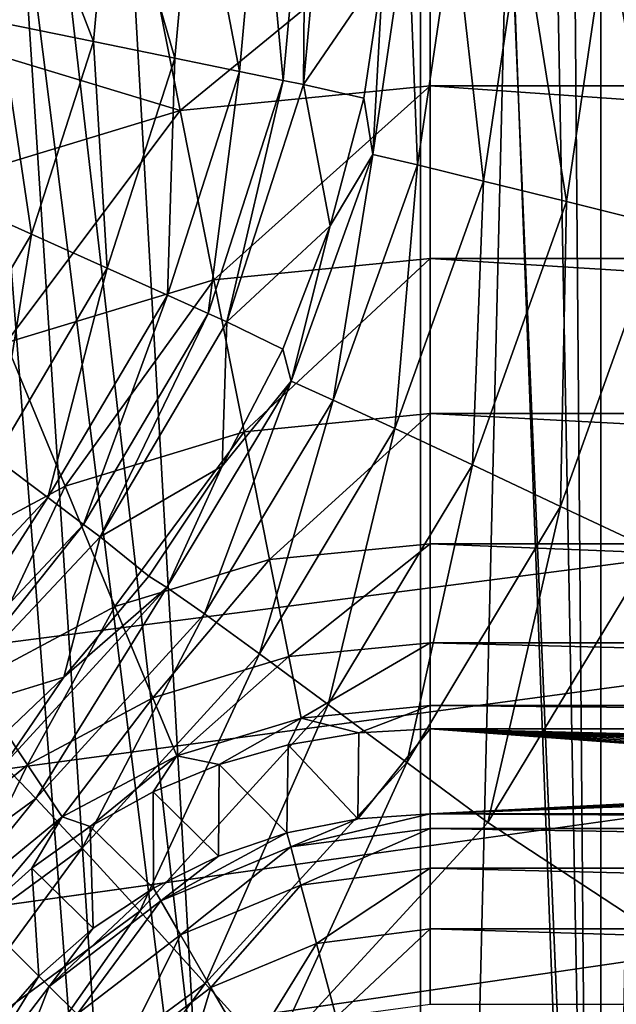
# Model space of a CAD drawing. Header units: metres. Extents: x -105 to 105, y -117 to 62.
# Tile 290 of 382: x -6 to -3.82, y 4.52 to 8.11. Entities that reach past the tile are written whole.
import ezdxf

# ---------------------------------------------------------------- set-up
doc = ezdxf.new("R2010")
doc.units = ezdxf.units.M
doc.layers.add('solid_509432_AD150_SW0001', color=7, linetype='CONTINUOUS')
doc.layers.add('solid_509432_AD150_SW0001_01', color=7, linetype='CONTINUOUS')

msp = doc.modelspace()

# ---------------------------------------------------------------- linework, layer by layer
at = {"layer": 'solid_509432_AD150_SW0001'}
for points in [[(90, 18.299999, -16.299999), (-53, -0.25, -16.299999), (-90, -0.25, -16.299999)], [(-90, 18.299999, -16.299999), (90, 18.299999, -16.299999), (-90, -0.25, -16.299999)], [(-56.523369, 17.273149, -13.4), (-4.535146, -0.11237, -13.4), (-4.535146, 17.273149, -13.4)], [(-56.523369, 17.273149, -13.4), (-20.115334, -0.11237, -13.4), (-4.535146, -0.11237, -13.4)], [(-3.878526, -0.11237, -13.32726), (-4.535146, 17.273149, -13.4), (-4.535146, -0.11237, -13.4)], [(-3.878526, -0.11237, -13.32726), (-4.205353, 17.273149, -13.381818), (-4.535146, 17.273149, -13.4)], [(-3.878526, -0.11237, -13.32726), (-3.879204, 17.273149, -13.327412), (-4.205353, 17.273149, -13.381818)], [(-3.878526, -0.11237, -13.32726), (-3.560772, 17.273149, -13.237357), (-3.879204, 17.273149, -13.327412)], [(-3.878526, -0.11237, -13.32726), (-3.253748, -0.11237, -13.112567), (-3.560772, 17.273149, -13.237357)], [(-3, -6.3, 3.6), (-1.356257, 16.4984, 3.6), (-4.037329, 16.087421, 3.6)], [(-4.506017, -3.172695, 3.6), (-4.037329, 16.087421, 3.6), (-6.625394, 15.27488, 3.6)], [(-4.506017, -3.172695, 3.6), (-3.872695, -3.806017, 3.6), (-4.037329, 16.087421, 3.6)], [(-3.100297, -5.409883, 3.6), (-3, -6.3, 3.6), (-4.037329, 16.087421, 3.6)], [(-3.396117, -4.564479, 3.6), (-3.100297, -5.409883, 3.6), (-4.037329, 16.087421, 3.6)], [(-3.872695, -3.806017, 3.6), (-3.396117, -4.564479, 3.6), (-4.037329, 16.087421, 3.6)], [(-4.506017, -3.172695, 3.6), (-6.625394, 15.27488, 3.6), (-6, 8.7, 3.6)], [(-6.066801, 8.101111, -3.604213), (-6.006864, 8.75879, -3.604213), (-5.726844, 8.0317, -3.468759)], [(-6.006864, 8.75879, -3.604213), (-5.659959, 8.765604, -3.468759), (-5.726844, 8.0317, -3.468759)], [(-5.726844, 8.0317, -3.468759), (-5.659959, 8.765604, -3.468759), (-5.430068, 7.971106, -3.25199)], [(-5.659959, 8.765604, -3.468759), (-5.357119, 8.771552, -3.25199), (-5.430068, 7.971106, -3.25199)], [(-5.430068, 7.971106, -3.25199), (-5.357119, 8.771552, -3.25199), (-5.194773, 7.923064, -2.967271)], [(-5.357119, 8.771552, -3.25199), (-5.117016, 8.776268, -2.967271), (-5.194773, 7.923064, -2.967271)], [(-5.194773, 7.923064, -2.967271), (-5.117016, 8.776268, -2.967271), (-5.035467, 7.890538, -2.632159)], [(-5.117016, 8.776268, -2.967271), (-4.954455, 8.779461, -2.632159), (-5.035467, 7.890538, -2.632159)], [(-5.035467, 7.890538, -2.632159), (-4.954455, 8.779461, -2.632159), (-4.962002, 7.875538, -2.267689)], [(-4.962002, 7.875538, -2.267689), (-4.879488, 8.780933, -2.267689), (-4.671389, 8.301049, 0.599478)], [(-4.954455, 8.779461, -2.632159), (-4.879488, 8.780933, -2.267689), (-4.962002, 7.875538, -2.267689)], [(-5.26448, -2.696117, 3.6), (-6, 8.7, 3.6), (-6.087182, 7.982027, 3.6)], [(-5.26448, -2.696117, 3.6), (-4.506017, -3.172695, 3.6), (-6, 8.7, 3.6)], [(-5.411144, 7.78063, 68.807167), (-5.538317, 8.425224, 68.879997), (-4.5, 8.52739, 68.879997)], [(-5.411144, 7.78063, 68.807167), (-4.5, 8.52739, 68.879997), (-4.5, 7.870369, 68.807167)], [(-4.709295, 7.620893, 0.974111), (-4.671389, 8.301049, 0.599478), (-4.581006, 8.489695, 0.969664)], [(-4.709295, 7.620893, 0.974111), (-4.581006, 8.489695, 0.969664), (-4.546173, 7.582099, 1.313967)], [(-4.581006, 8.489695, 0.969664), (-4.413518, 8.482145, 1.309531), (-4.546173, 7.582099, 1.313967)], [(-4.546173, 7.582099, 1.313967), (-4.413518, 8.482145, 1.309531), (-4.305717, 7.523505, 1.600959)], [(-4.413518, 8.482145, 1.309531), (-4.166295, 8.470736, 1.596532), (-4.305717, 7.523505, 1.600959)], [(-4.305717, 7.523505, 1.600959), (-4.166295, 8.470736, 1.596532), (-4.003275, 7.448849, 1.816766)], [(-4.166295, 8.470736, 1.596532), (-3.855116, 8.456193, 1.812347), (-4.003275, 7.448849, 1.816766)], [(-4.003275, 7.448849, 1.816766), (-3.855116, 8.456193, 1.812347), (-3.658154, 7.362898, 1.947614)], [(-3.855116, 8.456193, 1.812347), (-3.499846, 8.439445, 1.9432), (-3.658154, 7.362898, 1.947614)], [(-5.411144, 7.78063, 68.807167), (-6.538026, 8.122147, 68.879997), (-5.538317, 8.425224, 68.879997)], [(-4.962002, 7.875538, -2.267689), (-4.671389, 8.301049, 0.599478), (-4.74176, 7.825286, 0.601953)], [(-4.709295, 7.620893, 0.974111), (-4.74176, 7.825286, 0.601953), (-4.671389, 8.301049, 0.599478)], [(-5.411144, 7.78063, 68.807167), (-6.287273, 7.514859, 68.807167), (-6.538026, 8.122147, 68.879997)], [(-6.269477, 7.472577, -3.604213), (-6.066801, 8.101111, -3.604213), (-5.95301, 7.330318, -3.468759)], [(-6.066801, 8.101111, -3.604213), (-5.726844, 8.0317, -3.468759), (-5.95301, 7.330318, -3.468759)], [(-5.95301, 7.330318, -3.468759), (-5.726844, 8.0317, -3.468759), (-5.676741, 7.20613, -3.25199)], [(-5.726844, 8.0317, -3.468759), (-5.430068, 7.971106, -3.25199), (-5.676741, 7.20613, -3.25199)], [(-6.109882, -2.400297, 3.6), (-5.26448, -2.696117, 3.6), (-6.087182, 7.982027, 3.6)], [(-5.676741, 7.20613, -3.25199), (-5.430068, 7.971106, -3.25199), (-5.457704, 7.107668, -2.967271)], [(-5.430068, 7.971106, -3.25199), (-5.194773, 7.923064, -2.967271), (-5.457704, 7.107668, -2.967271)], [(-5.457704, 7.107668, -2.967271), (-5.194773, 7.923064, -2.967271), (-5.309405, 7.041006, -2.632159)], [(-5.194773, 7.923064, -2.967271), (-5.035467, 7.890538, -2.632159), (-5.309405, 7.041006, -2.632159)], [(-5.288485, 7.16398, 68.590508), (-5.411144, 7.78063, 68.807167), (-4.5, 7.870369, 68.807167)], [(-5.309405, 7.041006, -2.632159), (-5.035467, 7.890538, -2.632159), (-5.241016, 7.010263, -2.267689)], [(-5.288485, 7.16398, 68.590508), (-4.5, 7.870369, 68.807167), (-4.5, 7.241639, 68.590508)], [(-5.035467, 7.890538, -2.632159), (-4.962002, 7.875538, -2.267689), (-5.241016, 7.010263, -2.267689)], [(-5.241016, 7.010263, -2.267689), (-4.962002, 7.875538, -2.267689), (-4.864121, 7.360153, 0.606265)], [(-4.962002, 7.875538, -2.267689), (-4.74176, 7.825286, 0.601953), (-4.864121, 7.360153, 0.606265)], [(-4.709295, 7.620893, 0.974111), (-4.864121, 7.360153, 0.606265), (-4.74176, 7.825286, 0.601953)], [(-6.046669, 6.933988, 68.590508), (-6.287273, 7.514859, 68.807167), (-5.411144, 7.78063, 68.807167)], [(-5.288485, 7.16398, 68.590508), (-6.046669, 6.933988, 68.590508), (-5.411144, 7.78063, 68.807167)], [(-5.00623, 6.794307, 0.984413), (-4.864121, 7.360153, 0.606265), (-4.709295, 7.620893, 0.974111)], [(-5.00623, 6.794307, 0.984413), (-4.709295, 7.620893, 0.974111), (-4.85327, 6.725553, 1.324255)], [(-4.709295, 7.620893, 0.974111), (-4.546173, 7.582099, 1.313967), (-4.85327, 6.725553, 1.324255)], [(-4.85327, 6.725553, 1.324255), (-4.546173, 7.582099, 1.313967), (-4.628522, 6.621877, 1.611234)], [(-4.546173, 7.582099, 1.313967), (-4.305717, 7.523505, 1.600959), (-4.628522, 6.621877, 1.611234)], [(-4.628522, 6.621877, 1.611234), (-4.305717, 7.523505, 1.600959), (-4.346333, 6.489898, 1.827032)], [(-4.305717, 7.523505, 1.600959), (-4.003275, 7.448849, 1.816766), (-4.346333, 6.489898, 1.827032)], [(-6.269477, 7.472577, -3.604213), (-5.95301, 7.330318, -3.468759), (-6.327452, 6.695589, -3.468759)], [(-4.346333, 6.489898, 1.827032), (-4.003275, 7.448849, 1.816766), (-4.024715, 6.338039, 1.957873)], [(-4.003275, 7.448849, 1.816766), (-3.658154, 7.362898, 1.947614), (-4.024715, 6.338039, 1.957873)], [(-5.241016, 7.010263, -2.267689), (-4.864121, 7.360153, 0.606265), (-5.036989, 6.911316, 0.612351)], [(-5.00623, 6.794307, 0.984413), (-5.036989, 6.911316, 0.612351), (-4.864121, 7.360153, 0.606265)], [(-4.024715, 6.338039, 1.957873), (-3.658154, 7.362898, 1.947614), (-3.688886, 6.179491, 1.995569)], [(-6.327452, 6.695589, -3.468759), (-5.95301, 7.330318, -3.468759), (-6.085133, 6.51385, -3.25199)], [(-5.95301, 7.330318, -3.468759), (-5.676741, 7.20613, -3.25199), (-6.085133, 6.51385, -3.25199)], [(-5.178151, 6.609296, 68.240654), (-5.288485, 7.16398, 68.590508), (-4.5, 7.241639, 68.590508)], [(-5.178151, 6.609296, 68.240654), (-4.5, 7.241639, 68.590508), (-4.5, 6.676088, 68.240654)], [(-6.085133, 6.51385, -3.25199), (-5.676741, 7.20613, -3.25199), (-5.893013, 6.36976, -2.967271)], [(-5.676741, 7.20613, -3.25199), (-5.457704, 7.107668, -2.967271), (-5.893013, 6.36976, -2.967271)], [(-5.830242, 6.411487, 68.240654), (-6.046669, 6.933988, 68.590508), (-5.288485, 7.16398, 68.590508)], [(-5.178151, 6.609296, 68.240654), (-5.830242, 6.411487, 68.240654), (-5.288485, 7.16398, 68.590508)], [(-5.893013, 6.36976, -2.967271), (-5.457704, 7.107668, -2.967271), (-5.762939, 6.272204, -2.632159)], [(-5.457704, 7.107668, -2.967271), (-5.309405, 7.041006, -2.632159), (-5.762939, 6.272204, -2.632159)], [(-5.762939, 6.272204, -2.632159), (-5.309405, 7.041006, -2.632159), (-5.702955, 6.227216, -2.267689)], [(-5.309405, 7.041006, -2.632159), (-5.241016, 7.010263, -2.267689), (-5.702955, 6.227216, -2.267689)], [(-5.702955, 6.227216, -2.267689), (-5.241016, 7.010263, -2.267689), (-5.258274, 6.484223, 0.620144)], [(-5.241016, 7.010263, -2.267689), (-5.036989, 6.911316, 0.612351), (-5.258274, 6.484223, 0.620144)], [(-5.830242, 6.411487, 68.240654), (-6.431211, 6.090262, 68.240654), (-6.046669, 6.933988, 68.590508)], [(-5.00623, 6.794307, 0.984413), (-5.258274, 6.484223, 0.620144), (-5.036989, 6.911316, 0.612351)], [(-5.460275, 6.042284, 1.000163), (-5.258274, 6.484223, 0.620144), (-5.00623, 6.794307, 0.984413)], [(-5.460275, 6.042284, 1.000163), (-5.00623, 6.794307, 0.984413), (-5.323001, 5.945877, 1.339989)], [(-5.00623, 6.794307, 0.984413), (-4.85327, 6.725553, 1.324255), (-5.323001, 5.945877, 1.339989)], [(-5.323001, 5.945877, 1.339989), (-4.85327, 6.725553, 1.324255), (-5.122393, 5.800867, 1.626953)], [(-4.85327, 6.725553, 1.324255), (-4.628522, 6.621877, 1.611234), (-5.122393, 5.800867, 1.626953)], [(-5.085565, 6.143835, 67.774803), (-5.178151, 6.609296, 68.240654), (-4.5, 6.676088, 68.240654)], [(-5.085565, 6.143835, 67.774803), (-4.5, 6.676088, 68.240654), (-4.5, 6.201508, 67.774803)], [(-5.648627, 5.973032, 67.774803), (-5.830242, 6.411487, 68.240654), (-5.178151, 6.609296, 68.240654)], [(-5.085565, 6.143835, 67.774803), (-5.648627, 5.973032, 67.774803), (-5.178151, 6.609296, 68.240654)], [(-5.122393, 5.800867, 1.626953), (-4.628522, 6.621877, 1.611234), (-4.871256, 5.616511, 1.84274)], [(-4.628522, 6.621877, 1.611234), (-4.346333, 6.489898, 1.827032), (-4.871256, 5.616511, 1.84274)], [(-6.085133, 6.51385, -3.25199), (-5.893013, 6.36976, -2.967271), (-6.479519, 5.745248, -2.967271)], [(-5.702955, 6.227216, -2.267689), (-5.258274, 6.484223, 0.620144), (-5.525288, 6.084089, 0.629545)], [(-5.460275, 6.042284, 1.000163), (-5.525288, 6.084089, 0.629545), (-5.258274, 6.484223, 0.620144)], [(-4.871256, 5.616511, 1.84274), (-4.346333, 6.489898, 1.827032), (-4.585621, 5.404577, 1.973574)], [(-4.346333, 6.489898, 1.827032), (-4.024715, 6.338039, 1.957873), (-4.585621, 5.404577, 1.973574)], [(-6.167548, 5.695662, 67.774803), (-6.431211, 6.090262, 68.240654), (-5.830242, 6.411487, 68.240654)], [(-5.648627, 5.973032, 67.774803), (-6.167548, 5.695662, 67.774803), (-5.830242, 6.411487, 68.240654)], [(-6.479519, 5.745248, -2.967271), (-5.893013, 6.36976, -2.967271), (-6.373999, 5.621548, -2.632159)], [(-5.893013, 6.36976, -2.967271), (-5.762939, 6.272204, -2.632159), (-6.373999, 5.621548, -2.632159)], [(-4.585621, 5.404577, 1.973574), (-4.024715, 6.338039, 1.957873), (-4.290625, 5.18569, 2.011326)], [(-4.024715, 6.338039, 1.957873), (-3.688886, 6.179491, 1.995569), (-4.290625, 5.18569, 2.011326)], [(-6.373999, 5.621548, -2.632159), (-5.762939, 6.272204, -2.632159), (-6.325337, 5.564502, -2.267689)], [(-5.762939, 6.272204, -2.632159), (-5.702955, 6.227216, -2.267689), (-6.325337, 5.564502, -2.267689)], [(-6.325337, 5.564502, -2.267689), (-5.702955, 6.227216, -2.267689), (-5.834797, 5.71578, 0.640441)], [(-5.702955, 6.227216, -2.267689), (-5.525288, 6.084089, 0.629545), (-5.834797, 5.71578, 0.640441)], [(-5.015276, 5.790467, 67.215843), (-5.085565, 6.143835, 67.774803), (-4.5, 6.201508, 67.774803)], [(-5.015276, 5.790467, 67.215843), (-4.5, 6.201508, 67.774803), (-4.5, 5.841217, 67.215843)], [(-4.290625, 5.18569, 2.011326), (-3.688886, 6.179491, 1.995569), (-2.711786, 4.149403, 1.969982)], [(-5.51075, 5.640166, 67.215843), (-5.648627, 5.973032, 67.774803), (-5.085565, 6.143835, 67.774803)], [(-5.015276, 5.790467, 67.215843), (-5.51075, 5.640166, 67.215843), (-5.085565, 6.143835, 67.774803)], [(-5.460275, 6.042284, 1.000163), (-5.834797, 5.71578, 0.640441), (-5.525288, 6.084089, 0.629545)], [(-6.053792, 5.394339, 1.020737), (-5.834797, 5.71578, 0.640441), (-5.460275, 6.042284, 1.000163)], [(-6.053792, 5.394339, 1.020737), (-5.460275, 6.042284, 1.000163), (-5.937293, 5.27358, 1.36054)], [(-5.460275, 6.042284, 1.000163), (-5.323001, 5.945877, 1.339989), (-5.937293, 5.27358, 1.36054)], [(-5.967381, 5.396091, 67.215843), (-6.167548, 5.695662, 67.774803), (-5.648627, 5.973032, 67.774803)], [(-5.51075, 5.640166, 67.215843), (-5.967381, 5.396091, 67.215843), (-5.648627, 5.973032, 67.774803)], [(-5.937293, 5.27358, 1.36054), (-5.323001, 5.945877, 1.339989), (-5.768458, 5.092531, 1.647485)], [(-5.323001, 5.945877, 1.339989), (-5.122393, 5.800867, 1.626953), (-5.768458, 5.092531, 1.647485)], [(-4.970737, 5.566556, 66.59124), (-5.015276, 5.790467, 67.215843), (-4.5, 5.841217, 67.215843)], [(-4.970737, 5.566556, 66.59124), (-4.5, 5.841217, 67.215843), (-4.5, 5.61292, 66.59124)], [(-5.768458, 5.092531, 1.647485), (-5.122393, 5.800867, 1.626953), (-5.558065, 4.862751, 1.863257)], [(-5.122393, 5.800867, 1.626953), (-4.871256, 5.616511, 1.84274), (-5.558065, 4.862751, 1.863257)], [(-5.423385, 5.429248, 66.59124), (-5.51075, 5.640166, 67.215843), (-5.015276, 5.790467, 67.215843)], [(-4.970737, 5.566556, 66.59124), (-5.423385, 5.429248, 66.59124), (-5.015276, 5.790467, 67.215843)], [(-6.325337, 5.564502, -2.267689), (-5.834797, 5.71578, 0.640441), (-6.183037, 5.383798, 0.652703)], [(-6.053792, 5.394339, 1.020737), (-6.183037, 5.383798, 0.652703), (-5.834797, 5.71578, 0.640441)], [(-5.967381, 5.396091, 67.215843), (-6.367622, 5.067622, 67.215843), (-6.167548, 5.695662, 67.774803)], [(-5.840547, 5.20627, 66.59124), (-5.967381, 5.396091, 67.215843), (-5.51075, 5.640166, 67.215843)], [(-5.423385, 5.429248, 66.59124), (-5.840547, 5.20627, 66.59124), (-5.51075, 5.640166, 67.215843)], [(-5.558065, 4.862751, 1.863257), (-4.871256, 5.616511, 1.84274), (-5.319544, 4.598907, 1.994081)], [(-4.871256, 5.616511, 1.84274), (-4.585621, 5.404577, 1.973574), (-5.319544, 4.598907, 1.994081)], [(-4.970737, 5.566556, 66.59124), (-4.5, 5.61292, 66.59124), (-4.760636, 5.51321, 65.932358)], [(-4.5, 5.61292, 66.59124), (-4.5, 5.527847, 65.932358), (-4.760636, 5.51321, 65.932358)], [(-4.5, 5.61292, 66.59124), (4.5, 5.527847, 65.932358), (-4.5, 5.527847, 65.932358)], [(-4.970737, 5.566556, 66.59124), (-5.268839, 5.397216, 65.932358), (-5.423385, 5.429248, 66.59124)], [(-4.970737, 5.566556, 66.59124), (-5.017995, 5.469483, 65.932358), (-5.268839, 5.397216, 65.932358)], [(-4.970737, 5.566556, 66.59124), (-4.760636, 5.51321, 65.932358), (-5.017995, 5.469483, 65.932358)], [(-4.763291, 5.199893, 48.132549), (-4.5, 5.527847, 65.932358), (-4.5, 5.21715, 48.132549)], [(-4.760636, 5.51321, 65.932358), (-4.5, 5.527847, 65.932358), (-4.763291, 5.199893, 48.132549)], [(-2.028432, 5.344117, 55.406433), (-4.5, 5.21715, 48.132549), (-4.5, 5.527847, 65.932358)], [(-2.1, 5.353605, 55.950001), (-2.028432, 5.344117, 55.406433), (-4.5, 5.527847, 65.932358)], [(-2.028432, 5.363092, 56.493568), (-2.1, 5.353605, 55.950001), (-4.5, 5.527847, 65.932358)], [(-1.818612, 5.371933, 57.000069), (-2.028432, 5.363092, 56.493568), (-4.5, 5.527847, 65.932358)], [(-1.484866, 5.379525, 57.434982), (-1.818612, 5.371933, 57.000069), (-4.5, 5.527847, 65.932358)], [(-1.049952, 5.38535, 57.768681), (-1.484866, 5.379525, 57.434982), (-4.5, 5.527847, 65.932358)], [(-0.543499, 5.389011, 57.978451), (-1.049952, 5.38535, 57.768681), (-4.5, 5.527847, 65.932358)], [(0, 5.39026, 58.049999), (-0.543499, 5.389011, 57.978451), (-4.5, 5.527847, 65.932358)], [(0.543499, 5.389011, 57.978451), (0, 5.39026, 58.049999), (-4.5, 5.527847, 65.932358)], [(1.049952, 5.38535, 57.768681), (0.543499, 5.389011, 57.978451), (-4.5, 5.527847, 65.932358)], [(1.484866, 5.379525, 57.434982), (1.049952, 5.38535, 57.768681), (-4.5, 5.527847, 65.932358)], [(1.818612, 5.371933, 57.000069), (1.484866, 5.379525, 57.434982), (-4.5, 5.527847, 65.932358)], [(-5.017995, 5.469483, 65.932358), (-4.760636, 5.51321, 65.932358), (-4.763291, 5.199893, 48.132549)], [(-5.268839, 5.397216, 65.932358), (-5.017995, 5.469483, 65.932358), (-5.022077, 5.148417, 48.132549)], [(-5.017995, 5.469483, 65.932358), (-4.763291, 5.199893, 48.132549), (-5.022077, 5.148417, 48.132549)], [(-5.423385, 5.429248, 66.59124), (-5.73849, 5.171045, 65.932358), (-5.840547, 5.20627, 66.59124)], [(-5.423385, 5.429248, 66.59124), (-5.510015, 5.297318, 65.932358), (-5.73849, 5.171045, 65.932358)], [(-5.423385, 5.429248, 66.59124), (-5.268839, 5.397216, 65.932358), (-5.510015, 5.297318, 65.932358)], [(-6.053792, 5.394339, 1.020737), (-5.937293, 5.27358, 1.36054), (-6.672394, 4.735109, 1.385098)], [(-6.206192, 4.906192, 66.59124), (-6.367622, 5.067622, 67.215843), (-5.967381, 5.396091, 67.215843)], [(-5.840547, 5.20627, 66.59124), (-6.206192, 4.906192, 66.59124), (-5.967381, 5.396091, 67.215843)], [(-5.510015, 5.297318, 65.932358), (-5.268839, 5.397216, 65.932358), (-5.27193, 5.063604, 48.132549)], [(-5.319544, 4.598907, 1.994081), (-4.585621, 5.404577, 1.973574), (-5.076861, 4.330232, 2.031914)], [(-5.268839, 5.397216, 65.932358), (-5.022077, 5.148417, 48.132549), (-5.27193, 5.063604, 48.132549)], [(-4.585621, 5.404577, 1.973574), (-4.290625, 5.18569, 2.011326), (-5.076861, 4.330232, 2.031914)], [(-2.028432, 5.344117, 55.406433), (-1.818612, 5.335276, 54.899929), (-4.5, 5.21715, 48.132549)], [(-1.818612, 5.335276, 54.899929), (-1.484866, 5.327684, 54.465019), (-4.5, 5.21715, 48.132549)], [(-1.484866, 5.327684, 54.465019), (4.5, 5.21715, 48.132549), (-4.5, 5.21715, 48.132549)], [(-5.73849, 5.171045, 65.932358), (-5.510015, 5.297318, 65.932358), (-5.508575, 4.946904, 48.132549)], [(-5.510015, 5.297318, 65.932358), (-5.27193, 5.063604, 48.132549), (-5.508575, 4.946904, 48.132549)], [(-6.672394, 4.735109, 1.385098), (-5.937293, 5.27358, 1.36054), (-6.541885, 4.524725, 1.672019)], [(-5.937293, 5.27358, 1.36054), (-5.768458, 5.092531, 1.647485), (-6.541885, 4.524725, 1.672019)], [(-5.840547, 5.20627, 66.59124), (-6.146037, 4.846036, 65.932358), (-6.206192, 4.906192, 66.59124)], [(-5.840547, 5.20627, 66.59124), (-5.951389, 5.019984, 65.932358), (-6.146037, 4.846036, 65.932358)], [(-5.840547, 5.20627, 66.59124), (-5.73849, 5.171045, 65.932358), (-5.951389, 5.019984, 65.932358)], [(-5.008308, 5.097032, 47.827736), (-4.763291, 5.199893, 48.132549), (-4.5, 5.21715, 48.132549)], [(-5.008308, 5.097032, 47.827736), (-4.5, 5.21715, 48.132549), (-4.5, 5.163952, 47.827736)], [(-5.951389, 5.019984, 65.932358), (-5.73849, 5.171045, 65.932358), (-5.727963, 4.800313, 48.132549)], [(-5.73849, 5.171045, 65.932358), (-5.508575, 4.946904, 48.132549), (-5.727963, 4.800313, 48.132549)], [(-5.076861, 4.330232, 2.031914), (-4.290625, 5.18569, 2.011326), (-2.711786, 4.149403, 1.969982)], [(-5.008308, 5.097032, 47.827736), (-5.022077, 5.148417, 48.132549), (-4.763291, 5.199893, 48.132549)], [(-5.481976, 4.900832, 47.827736), (-5.27193, 5.063604, 48.132549), (-5.022077, 5.148417, 48.132549)], [(-5.481976, 4.900832, 47.827736), (-5.022077, 5.148417, 48.132549), (-5.008308, 5.097032, 47.827736)], [(-5.008308, 5.097032, 47.827736), (-4.5, 5.163952, 47.827736), (-4.971034, 4.957922, 47.553524)], [(-4.971034, 4.957922, 47.553524), (-4.5, 5.163952, 47.827736), (-4.5, 5.019935, 47.553524)], [(-5.481976, 4.900832, 47.827736), (-5.008308, 5.097032, 47.827736), (-5.409967, 4.77611, 47.553524)], [(-5.008308, 5.097032, 47.827736), (-4.971034, 4.957922, 47.553524), (-5.409967, 4.77611, 47.553524)], [(-6.541885, 4.524725, 1.672019), (-5.768458, 5.092531, 1.647485), (-6.380448, 4.258253, 1.887772)], [(-5.768458, 5.092531, 1.647485), (-5.558065, 4.862751, 1.863257), (-6.380448, 4.258253, 1.887772)], [(-5.481976, 4.900832, 47.827736), (-5.508575, 4.946904, 48.132549), (-5.27193, 5.063604, 48.132549)], [(-6.146037, 4.846036, 65.932358), (-5.951389, 5.019984, 65.932358), (-5.926341, 4.626341, 48.132549)], [(-5.951389, 5.019984, 65.932358), (-5.727963, 4.800313, 48.132549), (-5.926341, 4.626341, 48.132549)], [(-4.971034, 4.957922, 47.553524), (-4.5, 5.019935, 47.553524), (-4.913831, 4.744439, 47.336536)], [(-4.913831, 4.744439, 47.336536), (-4.5, 5.019935, 47.553524), (-4.5, 4.79892, 47.336536)], [(-5.409967, 4.77611, 47.553524), (-4.971034, 4.957922, 47.553524), (-5.29946, 4.584706, 47.336536)], [(-4.971034, 4.957922, 47.553524), (-4.913831, 4.744439, 47.336536), (-5.29946, 4.584706, 47.336536)], [(-5.888724, 4.588724, 47.827736), (-5.727963, 4.800313, 48.132549), (-5.508575, 4.946904, 48.132549)], [(-5.888724, 4.588724, 47.827736), (-5.508575, 4.946904, 48.132549), (-5.481976, 4.900832, 47.827736)], [(-5.888724, 4.588724, 47.827736), (-5.481976, 4.900832, 47.827736), (-5.786888, 4.486888, 47.553524)], [(-5.481976, 4.900832, 47.827736), (-5.409967, 4.77611, 47.553524), (-5.786888, 4.486888, 47.553524)], [(-6.380448, 4.258253, 1.887772), (-5.558065, 4.862751, 1.863257), (-6.19839, 3.952701, 2.018584)], [(-5.558065, 4.862751, 1.863257), (-5.319544, 4.598907, 1.994081), (-6.19839, 3.952701, 2.018584)], [(-6.146037, 4.846036, 65.932358), (-5.926341, 4.626341, 48.132549), (-6.100313, 4.427963, 48.132549)], [(-5.888724, 4.588724, 47.827736), (-5.926341, 4.626341, 48.132549), (-5.727963, 4.800313, 48.132549)], [(-5.786888, 4.486888, 47.553524), (-5.409967, 4.77611, 47.553524), (-5.630608, 4.330607, 47.336536)], [(-5.409967, 4.77611, 47.553524), (-5.29946, 4.584706, 47.336536), (-5.630608, 4.330607, 47.336536)], [(-4.913831, 4.744439, 47.336536), (-4.5, 4.79892, 47.336536), (-4.842187, 4.477061, 47.197586)], [(-4.842187, 4.477061, 47.197586), (-4.5, 4.79892, 47.336536), (-4.5, 4.52211, 47.197586)], [(-5.29946, 4.584706, 47.336536), (-4.913831, 4.744439, 47.336536), (-5.161055, 4.344981, 47.197586)], [(-4.913831, 4.744439, 47.336536), (-4.842187, 4.477061, 47.197586), (-5.161055, 4.344981, 47.197586)], [(-6.200832, 4.181976, 47.827736), (-6.100313, 4.427963, 48.132549), (-5.926341, 4.626341, 48.132549)], [(-6.200832, 4.181976, 47.827736), (-5.926341, 4.626341, 48.132549), (-5.888724, 4.588724, 47.827736)], [(-6.19839, 3.952701, 2.018584), (-5.319544, 4.598907, 1.994081), (-6.016685, 3.646866, 2.056524)], [(-5.319544, 4.598907, 1.994081), (-5.076861, 4.330232, 2.031914), (-6.016685, 3.646866, 2.056524)], [(-6.200832, 4.181976, 47.827736), (-5.888724, 4.588724, 47.827736), (-6.07611, 4.109968, 47.553524)], [(-5.888724, 4.588724, 47.827736), (-5.786888, 4.486888, 47.553524), (-6.07611, 4.109968, 47.553524)], [(-5.630608, 4.330607, 47.336536), (-5.29946, 4.584706, 47.336536), (-5.434873, 4.134873, 47.197586)], [(-5.29946, 4.584706, 47.336536), (-5.161055, 4.344981, 47.197586), (-5.434873, 4.134873, 47.197586)]]:
    msp.add_3dface(points, dxfattribs=at)
at = {"layer": 'solid_509432_AD150_SW0001_01'}
for points in [[(-3.11728, 19.279366, 71.873924), (-4.652982, 18.988907, 71.86647), (0, -90.568039, 71.879997)], [(-4.652982, 18.988907, 71.86647), (-6.162486, 18.584642, 71.856262), (0, -90.568039, 71.879997)], [(-6.162486, 18.584642, 71.856262), (-6.716792, -90.563103, 71.851799), (0, -90.568039, 71.879997)], [(-47.909828, -0.25, -16.299999), (-53, -0.25, -16.299999), (90, 18.299999, -16.299999)], [(-42.814568, -0.25, -16.299999), (-47.909828, -0.25, -16.299999), (90, 18.299999, -16.299999)], [(-37.719303, -0.25, -16.299999), (-42.814568, -0.25, -16.299999), (90, 18.299999, -16.299999)], [(-32.624043, -0.25, -16.299999), (-37.719303, -0.25, -16.299999), (90, 18.299999, -16.299999)], [(-27.549141, -0.25, -16.299999), (-32.624043, -0.25, -16.299999), (90, 18.299999, -16.299999)], [(-23, -0.25, -16.299999), (-27.549141, -0.25, -16.299999), (90, 18.299999, -16.299999)], [(-22.841265, -0.250993, -16.299999), (-23, -0.25, -16.299999), (90, 18.299999, -16.299999)], [(-22.698387, -0.251749, -16.299999), (-22.841265, -0.250993, -16.299999), (90, 18.299999, -16.299999)], [(-10.890583, -0.25, -16.299999), (-22.698387, -0.251749, -16.299999), (90, 18.299999, -16.299999)], [(0, -0.25, -16.299999), (-10.890583, -0.25, -16.299999), (90, 18.299999, -16.299999)], [(4.5, 7.870369, 68.807167), (-4.5, 8.52739, 68.879997), (4.5, 8.52739, 68.879997)], [(-4.5, 7.870369, 68.807167), (-4.5, 8.52739, 68.879997), (4.5, 7.870369, 68.807167)], [(-4.5, 7.870369, 68.807167), (4.5, 7.870369, 68.807167), (4.5, 7.241639, 68.590508)], [(-4.5, 7.241639, 68.590508), (-4.5, 7.870369, 68.807167), (4.5, 7.241639, 68.590508)], [(-4.5, 7.241639, 68.590508), (4.5, 7.241639, 68.590508), (4.5, 6.676088, 68.240654)], [(-4.5, 6.676088, 68.240654), (-4.5, 7.241639, 68.590508), (4.5, 6.676088, 68.240654)], [(-4.5, 6.676088, 68.240654), (4.5, 6.676088, 68.240654), (4.5, 6.201508, 67.774803)], [(-4.5, 6.201508, 67.774803), (-4.5, 6.676088, 68.240654), (4.5, 6.201508, 67.774803)], [(-4.5, 6.201508, 67.774803), (4.5, 6.201508, 67.774803), (4.5, 5.841217, 67.215843)], [(-4.5, 5.841217, 67.215843), (-4.5, 6.201508, 67.774803), (4.5, 5.841217, 67.215843)], [(-4.5, 5.841217, 67.215843), (4.5, 5.841217, 67.215843), (4.5, 5.61292, 66.59124)], [(-4.5, 5.61292, 66.59124), (-4.5, 5.841217, 67.215843), (4.5, 5.61292, 66.59124)], [(-4.5, 5.61292, 66.59124), (4.5, 5.61292, 66.59124), (4.5, 5.527847, 65.932358)], [(1.818612, 5.371933, 57.000069), (-4.5, 5.527847, 65.932358), (4.5, 5.527847, 65.932358)], [(4.5, 5.163952, 47.827736), (-4.5, 5.21715, 48.132549), (4.5, 5.21715, 48.132549)], [(-4.5, 5.163952, 47.827736), (-4.5, 5.21715, 48.132549), (4.5, 5.163952, 47.827736)], [(-4.5, 5.163952, 47.827736), (4.5, 5.163952, 47.827736), (4.5, 5.019935, 47.553524)], [(-4.5, 5.019935, 47.553524), (-4.5, 5.163952, 47.827736), (4.5, 5.019935, 47.553524)], [(-4.5, 5.019935, 47.553524), (4.5, 5.019935, 47.553524), (4.5, 4.79892, 47.336536)], [(-4.5, 4.79892, 47.336536), (-4.5, 5.019935, 47.553524), (4.5, 4.79892, 47.336536)], [(-4.5, 4.79892, 47.336536), (4.5, 4.79892, 47.336536), (4.5, 4.52211, 47.197586)], [(-4.5, 4.52211, 47.197586), (-4.5, 4.79892, 47.336536), (4.5, 4.52211, 47.197586)]]:
    msp.add_3dface(points, dxfattribs=at)

doc.saveas('drawing.dxf')
